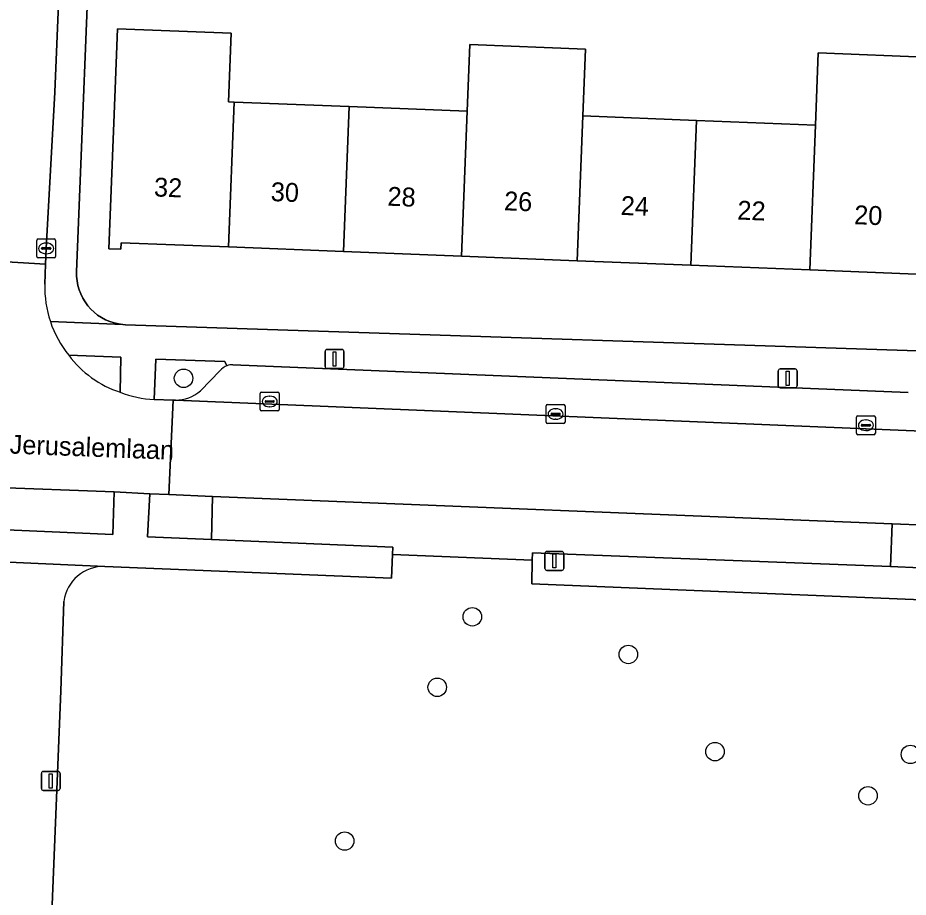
# Model space of a CAD drawing. Extents: x 161354 to 162026, y 386504 to 387460.
# Drawn here: x 161626.01 to 161673.11, y 387264.72 to 387311.28 of the extents above; entities that cross this region are included whole.
import ezdxf

# ---------------------------------------------------------------- set-up
doc = ezdxf.new("R2010")
doc.units = 0
for name, color, linetype in [('IMGEO_Boom', 7, 'Continuous'), ('IMGEO_Erf', 7, 'Continuous'), ('IMGEO_Groenvoorziening', 7, 'Continuous'), ('IMGEO_Kolk', 7, 'Continuous'), ('IMGEO_Lichtmast', 7, 'Continuous'), ('IMGEO_Openbare_ruimte_label', 7, 'Continuous'), ('IMGEO_Pand', 7, 'Continuous'), ('IMGEO_Pand_nummerreeks', 7, 'Continuous'), ('IMGEO_Parkeervlak_halfverhard', 7, 'Continuous'), ('IMGEO_Parkeervlak_open', 7, 'Continuous'), ('IMGEO_Rijbaan_lokaal_open', 7, 'Continuous'), ('IMGEO_Voetpad_open', 7, 'Continuous')]:
    doc.layers.add(name, color=color, linetype=linetype)

msp = doc.modelspace()

# ---------------------------------------------------------------- linework, layer by layer
at = {"layer": 'IMGEO_Boom'}
for centre in [(161634.779, 387292.193), (161650.056, 387279.567), (161658.311, 387277.574), (161648.199, 387275.836), (161662.892, 387272.429), (161673.234, 387272.284), (161670.988, 387270.094), (161643.3, 387267.696)]:
    msp.add_circle(centre, 0.489, dxfattribs=at)
at = {"layer": 'IMGEO_Erf'}
for points in [[(161629.952, 387318.458), (161629.122, 387297.833), (161629.123, 387297.592), (161629.146, 387297.352), (161629.19, 387297.114), (161629.255, 387296.882), (161629.341, 387296.657), (161629.446, 387296.44), (161629.57, 387296.233), (161629.713, 387296.038), (161629.872, 387295.857), (161630.047, 387295.691), (161630.235, 387295.54), (161630.437, 387295.408), (161630.649, 387295.294), (161630.871, 387295.199), (161631.101, 387295.125), (161631.336, 387295.071), (161631.575, 387295.039), (161631.709, 387295.03), (161680.043, 387293.444)], [(161673.983, 387297.687), (161667.904, 387297.927), (161661.618, 387298.176), (161655.603, 387298.415), (161649.481, 387298.657), (161643.233, 387298.905), (161637.151, 387299.146), (161631.483, 387299.37), (161631.47, 387299.027), (161630.829, 387299.052), (161631.147, 387307.067), (161631.291, 387310.694), (161637.306, 387310.456), (161637.162, 387306.829), (161637.455, 387306.817), (161643.537, 387306.576), (161649.785, 387306.329), (161649.925, 387309.866), (161656.047, 387309.623), (161655.907, 387306.086), (161661.922, 387305.848), (161668.208, 387305.599), (161668.359, 387309.421), (161674.438, 387309.18)]]:
    msp.add_lwpolyline(points, dxfattribs=at)
at = {"layer": 'IMGEO_Groenvoorziening'}
for points in [[(161631.43, 387291.458), (161631.456, 387293.31), (161628.708, 387293.418)], [(161637.074, 387292.86), (161636.963, 387293.079), (161633.31, 387293.213), (161633.217, 387291.079), (161634.237, 387291.044), (161634.348, 387291.039)], [(161635.669, 387291.534), (161636.718, 387292.602)], [(161745.962, 387277.602), (161740.509, 387277.851), (161740.428, 387278.146), (161730.277, 387278.502), (161730.236, 387278.232), (161704.119, 387279.248), (161704.147, 387279.69), (161700.052, 387279.843), (161700.021, 387279.396), (161653.208, 387281.315), (161653.225, 387282.57), (161645.84, 387282.862), (161645.779, 387281.605), (161630.612, 387282.233)], [(161628.447, 387280.383), (161628.284, 387275.655), (161627.968, 387267.805), (161627.249, 387250), (161626.911, 387241.614), (161626.515, 387232.263), (161626.45, 387231.162)]]:
    msp.add_lwpolyline(points, dxfattribs=at)
for points in [[(161631.115, 387286.177), (161617.866, 387286.683), (161617.782, 387284.512), (161631.046, 387283.917)], [(161636.319, 387285.937), (161633.999, 387286.034), (161632.987, 387286.076), (161632.864, 387283.808), (161636.249, 387283.662)], [(161676.976, 387284.305), (161675.822, 387284.342), (161672.258, 387284.482), (161672.185, 387282.233), (161676.881, 387282.013)]]:
    msp.add_lwpolyline(points, close=True, dxfattribs=at)
for centre, radius, start, end in [((161633.135, 387296.696), 5.509, 216.5183, 251.9695), ((161637.369, 387292.078), 0.836, 110.6918, 141.1714), ((161634.372, 387292.985), 1.946, 269.2893, 311.7943), ((161630.554, 387280.109), 2.125, 88.4323, 172.5957)]:
    msp.add_arc(centre, radius, start, end, dxfattribs=at)
at = {"layer": 'IMGEO_Kolk'}
for p, q in [((161627.012, 387298.643), (161627.012, 387299.495)), ((161627.087, 387299.569), (161627.939, 387299.569)), ((161628.013, 387299.495), (161628.013, 387298.643)), ((161627.271, 387299.063), (161627.271, 387299.075)), ((161627.709, 387299.026), (161627.311, 387299.026)), ((161627.314, 387299.112), (161627.712, 387299.112)), ((161627.5, 387299.349), (161627.525, 387299.349)), ((161627.755, 387299.075), (161627.755, 387299.063)), ((161627.939, 387298.569), (161627.087, 387298.569)), ((161627.523, 387298.789), (161627.498, 387298.789)), ((161638.91, 387291.465), (161639.762, 387291.465)), ((161638.835, 387290.539), (161638.835, 387291.391)), ((161639.094, 387290.959), (161639.094, 387290.971)), ((161639.137, 387291.008), (161639.535, 387291.008)), ((161639.323, 387291.245), (161639.348, 387291.245)), ((161639.578, 387290.971), (161639.578, 387290.959)), ((161639.836, 387291.391), (161639.836, 387290.539)), ((161639.532, 387290.922), (161639.134, 387290.922)), ((161639.346, 387290.685), (161639.321, 387290.685)), ((161653.96, 387289.877), (161653.96, 387290.729)), ((161654.035, 387290.803), (161654.887, 387290.803)), ((161654.448, 387290.583), (161654.473, 387290.583)), ((161654.961, 387290.729), (161654.961, 387289.877)), ((161639.762, 387290.465), (161638.91, 387290.465)), ((161654.219, 387290.297), (161654.219, 387290.309)), ((161654.657, 387290.26), (161654.259, 387290.26)), ((161654.262, 387290.346), (161654.66, 387290.346)), ((161654.703, 387290.309), (161654.703, 387290.297)), ((161670.378, 387289.283), (161670.378, 387290.135)), ((161670.453, 387290.209), (161671.305, 387290.209)), ((161671.379, 387290.135), (161671.379, 387289.283)), ((161654.887, 387289.803), (161654.035, 387289.803)), ((161654.471, 387290.023), (161654.446, 387290.023)), ((161670.637, 387289.703), (161670.637, 387289.715)), ((161671.075, 387289.666), (161670.677, 387289.666)), ((161670.68, 387289.752), (161671.078, 387289.752)), ((161670.866, 387289.989), (161670.891, 387289.989)), ((161671.121, 387289.715), (161671.121, 387289.703)), ((161671.305, 387289.209), (161670.453, 387289.209)), ((161670.889, 387289.429), (161670.864, 387289.429))]:
    msp.add_line(p, q, dxfattribs=at)
for points in [[(161627.012, 387298.643), (161627.012, 387299.495)], [(161627.087, 387299.569), (161627.939, 387299.569)], [(161628.013, 387299.495), (161628.013, 387298.643)], [(161627.939, 387298.569), (161627.087, 387298.569)], [(161638.91, 387291.465), (161639.762, 387291.465)], [(161638.835, 387290.539), (161638.835, 387291.391)], [(161639.836, 387291.391), (161639.836, 387290.539)], [(161653.96, 387289.877), (161653.96, 387290.729)], [(161654.035, 387290.803), (161654.887, 387290.803)], [(161654.961, 387290.729), (161654.961, 387289.877)], [(161639.762, 387290.465), (161638.91, 387290.465)], [(161670.378, 387289.283), (161670.378, 387290.135)], [(161670.453, 387290.209), (161671.305, 387290.209)], [(161671.379, 387290.135), (161671.379, 387289.283)], [(161654.887, 387289.803), (161654.035, 387289.803)], [(161671.305, 387289.209), (161670.453, 387289.209)]]:
    msp.add_lwpolyline(points, dxfattribs=at)
for centre, radius, start, end in [((161627.089, 387299.493), 0.0765, 91.552, 178.448), ((161627.089, 387299.493), 0.0765, 91.552, 178.448), ((161627.937, 387299.493), 0.0765, 1.552, 88.448), ((161627.937, 387299.493), 0.0765, 1.552, 88.448), ((161627.311, 387299.072), 0.0403, 85.8775, 175.7526), ((161627.308, 387299.062), 0.0366, 178.938, 274.7102), ((161627.712, 387299.069), 0.043, 264.8664, 352.4533), ((161627.716, 387299.074), 0.0386, 1.7309, 96.639), ((161627.089, 387298.645), 0.0765, 181.552, 268.448), ((161627.089, 387298.645), 0.0765, 181.552, 268.448), ((161627.937, 387298.645), 0.0765, 271.552, 358.448), ((161627.937, 387298.645), 0.0765, 271.552, 358.448), ((161638.912, 387291.389), 0.0765, 91.552, 178.448), ((161638.912, 387291.389), 0.0765, 91.552, 178.448), ((161639.76, 387291.389), 0.0765, 1.552, 88.448), ((161639.76, 387291.389), 0.0765, 1.552, 88.448), ((161639.134, 387290.968), 0.0403, 85.8775, 175.7526), ((161639.539, 387290.97), 0.0386, 1.7309, 96.639), ((161638.912, 387290.541), 0.0765, 181.552, 268.448), ((161638.912, 387290.541), 0.0765, 181.552, 268.448), ((161639.131, 387290.958), 0.0366, 178.938, 274.7102), ((161639.535, 387290.965), 0.043, 264.8664, 352.4533), ((161639.76, 387290.541), 0.0765, 271.552, 358.448), ((161639.76, 387290.541), 0.0765, 271.552, 358.448), ((161654.037, 387290.727), 0.0765, 91.552, 178.448), ((161654.037, 387290.727), 0.0765, 91.552, 178.448), ((161654.885, 387290.727), 0.0765, 1.552, 88.448), ((161654.885, 387290.727), 0.0765, 1.552, 88.448), ((161654.259, 387290.306), 0.0403, 85.8775, 175.7526), ((161654.256, 387290.296), 0.0366, 178.938, 274.7102), ((161654.66, 387290.303), 0.043, 264.8664, 352.4533), ((161654.664, 387290.308), 0.0386, 1.7309, 96.639), ((161670.455, 387290.133), 0.0765, 91.552, 178.448), ((161670.455, 387290.133), 0.0765, 91.552, 178.448), ((161671.303, 387290.133), 0.0765, 1.552, 88.448), ((161671.303, 387290.133), 0.0765, 1.552, 88.448), ((161654.037, 387289.879), 0.0765, 181.552, 268.448), ((161654.037, 387289.879), 0.0765, 181.552, 268.448), ((161654.885, 387289.879), 0.0765, 271.552, 358.448), ((161654.885, 387289.879), 0.0765, 271.552, 358.448), ((161670.677, 387289.712), 0.0403, 85.8775, 175.7526), ((161670.674, 387289.702), 0.0366, 178.938, 274.7102), ((161671.078, 387289.709), 0.043, 264.8664, 352.4533), ((161671.082, 387289.714), 0.0386, 1.7309, 96.639), ((161670.455, 387289.285), 0.0765, 181.552, 268.448), ((161670.455, 387289.285), 0.0765, 181.552, 268.448), ((161671.303, 387289.285), 0.0765, 271.552, 358.448), ((161671.303, 387289.285), 0.0765, 271.552, 358.448)]:
    msp.add_arc(centre, radius, start, end, dxfattribs=at)
for centre, major_axis, ratio, start_param, end_param in [((161627.499, 387299.069), (-0.387, 0.002), 0.722429, 4.712389, 7.853982), ((161627.524, 387299.069), (-0.39, 0.002), 0.717154, 1.570796, 4.712389), ((161639.322, 387290.965), (-0.387, 0.002), 0.722429, 4.712389, 7.853982), ((161639.347, 387290.965), (-0.39, 0.002), 0.717154, 1.570796, 4.712389), ((161654.447, 387290.303), (-0.387, 0.002), 0.722429, 4.712389, 7.853982), ((161654.472, 387290.303), (-0.39, 0.002), 0.717154, 1.570796, 4.712389), ((161670.865, 387289.709), (-0.387, 0.002), 0.722429, 4.712389, 7.853982), ((161670.89, 387289.709), (-0.39, 0.002), 0.717154, 1.570796, 4.712389)]:
    msp.add_ellipse(centre, major_axis=major_axis, ratio=ratio, start_param=start_param, end_param=end_param, dxfattribs=at)
at = {"layer": 'IMGEO_Lichtmast'}
for p, q in [((161642.269, 387292.819), (161642.269, 387293.619)), ((161642.269, 387293.619), (161642.269, 387292.819)), ((161642.369, 387293.719), (161643.159, 387293.719)), ((161643.159, 387293.719), (161642.369, 387293.719)), ((161643.259, 387293.619), (161643.259, 387292.819)), ((161643.259, 387292.819), (161643.259, 387293.619)), ((161643.159, 387292.719), (161642.369, 387292.719)), ((161642.369, 387292.719), (161643.159, 387292.719)), ((161666.243, 387291.791), (161666.243, 387292.591)), ((161666.243, 387292.591), (161666.243, 387291.791)), ((161666.343, 387292.691), (161667.133, 387292.691)), ((161667.133, 387292.691), (161666.343, 387292.691)), ((161667.233, 387292.591), (161667.233, 387291.791)), ((161667.233, 387291.791), (161667.233, 387292.591)), ((161667.133, 387291.691), (161666.343, 387291.691)), ((161666.343, 387291.691), (161667.133, 387291.691)), ((161653.999, 387283.027), (161654.789, 387283.027)), ((161654.789, 387283.027), (161653.999, 387283.027)), ((161653.899, 387282.127), (161653.899, 387282.927)), ((161653.899, 387282.927), (161653.899, 387282.127)), ((161654.889, 387282.927), (161654.889, 387282.127)), ((161654.889, 387282.127), (161654.889, 387282.927)), ((161654.789, 387282.027), (161653.999, 387282.027)), ((161653.999, 387282.027), (161654.789, 387282.027)), ((161627.256, 387270.48), (161627.256, 387271.28)), ((161627.256, 387271.28), (161627.256, 387270.48)), ((161627.356, 387271.38), (161628.146, 387271.38)), ((161628.146, 387271.38), (161627.356, 387271.38)), ((161628.246, 387271.28), (161628.246, 387270.48)), ((161628.246, 387270.48), (161628.246, 387271.28)), ((161628.146, 387270.38), (161627.356, 387270.38)), ((161627.356, 387270.38), (161628.146, 387270.38))]:
    msp.add_line(p, q, dxfattribs=at)
for points in [[(161642.689, 387293.594), (161642.839, 387293.594), (161642.839, 387292.844), (161642.689, 387292.844), (161642.689, 387293.594)], [(161666.663, 387292.566), (161666.813, 387292.566), (161666.813, 387291.816), (161666.663, 387291.816), (161666.663, 387292.566)], [(161654.319, 387282.902), (161654.469, 387282.902), (161654.469, 387282.152), (161654.319, 387282.152), (161654.319, 387282.902)], [(161627.676, 387271.255), (161627.826, 387271.255), (161627.826, 387270.505), (161627.676, 387270.505), (161627.676, 387271.255)]]:
    msp.add_lwpolyline(points, dxfattribs=at)
for centre, start, end in [((161642.369, 387293.619), 90, 180), ((161642.369, 387293.619), 90, 180), ((161643.159, 387293.619), 0, 90), ((161643.159, 387293.619), 360, 90), ((161642.369, 387292.819), 180, 270), ((161642.369, 387292.819), 180, 270), ((161643.159, 387292.819), 270, 0), ((161643.159, 387292.819), 270, 0), ((161666.343, 387292.591), 90, 180), ((161666.343, 387292.591), 90, 180), ((161667.133, 387292.591), 0, 90), ((161667.133, 387292.591), 360, 90), ((161666.343, 387291.791), 180, 270), ((161666.343, 387291.791), 180, 270), ((161667.133, 387291.791), 270, 0), ((161667.133, 387291.791), 270, 0), ((161653.999, 387282.927), 90, 180), ((161653.999, 387282.927), 90, 180), ((161654.789, 387282.927), 0, 90), ((161654.789, 387282.927), 360, 90), ((161653.999, 387282.127), 180, 270), ((161653.999, 387282.127), 180, 270), ((161654.789, 387282.127), 270, 0), ((161654.789, 387282.127), 270, 0), ((161627.356, 387271.28), 90, 180), ((161627.356, 387271.28), 90, 180), ((161628.146, 387271.28), 0, 90), ((161628.146, 387271.28), 360, 90), ((161627.356, 387270.48), 180, 270), ((161627.356, 387270.48), 180, 270), ((161628.146, 387270.48), 270, 0), ((161628.146, 387270.48), 270, 0)]:
    msp.add_arc(centre, 0.1, start, end, dxfattribs=at)
at = {"layer": 'IMGEO_Pand'}
for points in [[(161637.455, 387306.817), (161637.162, 387306.829), (161637.306, 387310.456), (161631.291, 387310.694), (161631.147, 387307.067), (161630.829, 387299.052), (161631.47, 387299.027), (161631.483, 387299.37), (161637.151, 387299.146)], [(161655.907, 387306.086), (161656.047, 387309.623), (161649.925, 387309.866), (161649.785, 387306.329), (161649.481, 387298.657), (161655.603, 387298.415)], [(161668.208, 387305.599), (161667.904, 387297.927), (161673.983, 387297.687), (161674.287, 387305.358), (161674.438, 387309.18), (161668.359, 387309.421)], [(161643.537, 387306.576), (161637.455, 387306.817), (161637.151, 387299.146), (161643.233, 387298.905)], [(161643.233, 387298.905), (161649.481, 387298.657), (161649.785, 387306.329), (161643.537, 387306.576)], [(161661.922, 387305.848), (161655.907, 387306.086), (161655.603, 387298.415), (161661.618, 387298.176)], [(161661.618, 387298.176), (161667.904, 387297.927), (161668.208, 387305.599), (161661.922, 387305.848)]]:
    msp.add_lwpolyline(points, close=True, dxfattribs=at)
at = {"layer": 'IMGEO_Parkeervlak_halfverhard'}
msp.add_lwpolyline([(161672.258, 387284.482), (161636.319, 387285.937), (161636.249, 387283.662), (161645.859, 387283.255), (161645.84, 387282.862), (161653.225, 387282.57), (161653.24, 387282.963), (161672.185, 387282.233)], close=True, dxfattribs=at)
at = {"layer": 'IMGEO_Parkeervlak_open'}
for points in [[(161673.114, 387291.439), (161637.383, 387292.912)], [(161636.718, 387292.602), (161635.669, 387291.534)], [(161634.348, 387291.039), (161675.989, 387289.306)]]:
    msp.add_lwpolyline(points, dxfattribs=at)
for centre, radius, start, end in [((161637.369, 387292.078), 0.836, 110.6918, 141.1714), ((161637.361, 387292.098), 0.815, 88.4648, 110.6402), ((161634.372, 387292.985), 1.946, 269.2893, 311.7943)]:
    msp.add_arc(centre, radius, start, end, dxfattribs=at)
at = {"layer": 'IMGEO_Rijbaan_lokaal_open'}
for points in [[(161622.494, 387298.537), (161627.477, 387298.242), (161627.513, 387299.069), (161627.971, 387307.342), (161629.53, 387344.736)], [(161627.438, 387297.174), (161627.477, 387298.242), (161622.494, 387298.537), (161622.459, 387297.418)], [(161616.245, 387291.776), (161615.199, 387291.826), (161615.019, 387286.798), (161616.05, 387286.748), (161617.866, 387286.683), (161631.115, 387286.177), (161632.987, 387286.076), (161633.999, 387286.034), (161634.237, 387291.044), (161633.217, 387291.079)]]:
    msp.add_lwpolyline(points, dxfattribs=at)
msp.add_lwpolyline([(161675.989, 387289.306), (161634.348, 387291.039), (161634.237, 387291.044), (161633.999, 387286.034), (161636.319, 387285.937), (161672.258, 387284.482), (161675.822, 387284.342)], close=True, dxfattribs=at)
for centre, radius, start, end in [((161633.204, 387297.024), 5.768, 178.5084, 198.4339), ((161633.187, 387297.029), 5.753, 198.5388, 218.8802), ((161633.135, 387296.696), 5.509, 216.5183, 251.9695), ((161633.399, 387296.34), 5.264, 248.0343, 268.0171)]:
    msp.add_arc(centre, radius, start, end, dxfattribs=at)
at = {"layer": 'IMGEO_Voetpad_open'}
for points in [[(161629.53, 387344.736), (161627.971, 387307.342), (161627.513, 387299.069), (161627.477, 387298.242), (161627.438, 387297.174)], [(161627.732, 387295.2), (161631.575, 387295.039), (161631.336, 387295.071), (161631.101, 387295.125), (161630.871, 387295.199), (161630.649, 387295.294), (161630.437, 387295.408), (161630.235, 387295.54), (161630.047, 387295.691), (161629.872, 387295.857), (161629.713, 387296.038), (161629.57, 387296.233), (161629.446, 387296.44), (161629.341, 387296.657), (161629.255, 387296.882), (161629.19, 387297.114), (161629.146, 387297.352), (161629.123, 387297.592), (161629.122, 387297.833), (161629.952, 387318.458)], [(161631.709, 387295.03), (161631.575, 387295.039), (161627.732, 387295.2)], [(161682.858, 387293.193), (161680.043, 387293.444), (161631.709, 387295.03)], [(161628.708, 387293.418), (161631.456, 387293.31), (161631.43, 387291.458)], [(161633.217, 387291.079), (161633.31, 387293.213), (161636.963, 387293.079), (161637.074, 387292.86)], [(161637.383, 387292.912), (161673.114, 387291.439)], [(161532.862, 387286.146), (161550.326, 387285.67), (161622.786, 387282.637), (161623.949, 387282.537), (161630.612, 387282.233), (161645.779, 387281.605), (161645.84, 387282.862), (161645.859, 387283.255), (161636.249, 387283.662), (161632.864, 387283.808), (161632.987, 387286.076), (161631.115, 387286.177), (161631.046, 387283.917), (161617.782, 387284.512), (161617.866, 387286.683)], [(161697.754, 387281.155), (161693.601, 387281.339), (161693.679, 387283.609), (161691.886, 387283.692), (161691.792, 387281.42), (161678.707, 387281.931), (161678.77, 387284.224), (161676.976, 387284.305), (161676.881, 387282.013), (161672.185, 387282.233), (161653.24, 387282.963), (161653.225, 387282.57), (161653.208, 387281.315), (161700.021, 387279.396), (161700.052, 387279.843), (161704.147, 387279.69), (161704.119, 387279.248), (161730.236, 387278.232), (161730.277, 387278.502), (161740.428, 387278.146), (161740.509, 387277.851), (161745.962, 387277.602), (161748.749, 387280.43)], [(161630.612, 387282.233), (161623.949, 387282.537)], [(161627.968, 387267.805), (161628.284, 387275.655), (161628.447, 387280.383)], [(161626.45, 387231.162), (161626.515, 387232.263), (161626.911, 387241.614), (161627.249, 387250), (161627.968, 387267.805)]]:
    msp.add_lwpolyline(points, dxfattribs=at)
for centre, radius, start, end in [((161633.204, 387297.024), 5.768, 178.5084, 198.4339), ((161633.187, 387297.029), 5.753, 198.5388, 218.8802), ((161637.361, 387292.098), 0.815, 88.4648, 110.6402), ((161633.399, 387296.34), 5.264, 248.0343, 268.0171), ((161630.554, 387280.109), 2.125, 88.4323, 172.5957)]:
    msp.add_arc(centre, radius, start, end, dxfattribs=at)

# ---------------------------------------------------------------- texts
at = {"layer": 'IMGEO_Openbare_ruimte_label'}
msp.add_text('Jerusalemlaan', height=1, rotation=357.8216, dxfattribs=at).set_placement((161625.569, 387288.211))
at = {"layer": 'IMGEO_Pand_nummerreeks'}
for s, rotation, p in [('32', 357.7311, (161633.201, 387301.824)), ('30', 357.7318, (161639.379, 387301.578)), ('28', 357.7318, (161645.552, 387301.334)), ('26', 357.7311, (161651.721, 387301.09)), ('24', 357.7318, (161657.893, 387300.846)), ('22', 357.7318, (161664.063, 387300.601)), ('20', 357.7318, (161670.241, 387300.356))]:
    msp.add_text(s, height=1, rotation=rotation, dxfattribs=at).set_placement(p)

doc.saveas('drawing.dxf')
